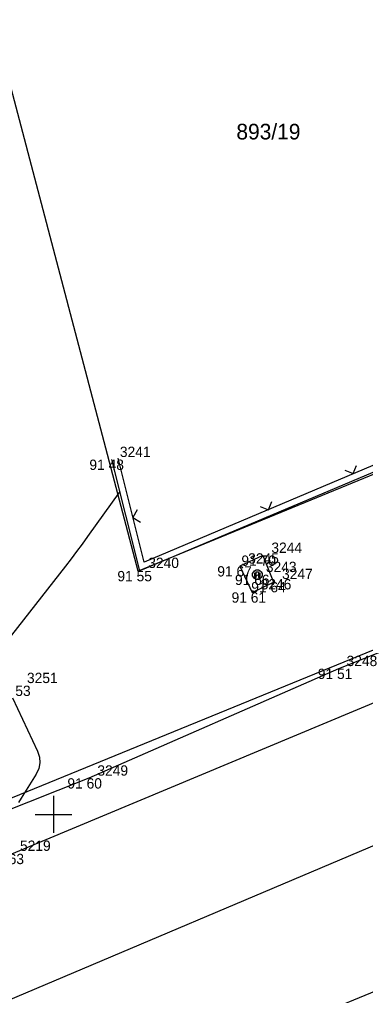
# Model space of a CAD drawing. Extents: x -711081 to -709338, y -1025122 to -1024092.
# Drawn here: x -710275.92 to -710266.54, y -1024729.91 to -1024703.45 of the extents above; entities that cross this region are included whole.
import ezdxf

# ---------------------------------------------------------------- set-up
doc = ezdxf.new("R2010")
doc.units = 0
for name, color, linetype in [('Ex_Minor Contours', 7, 'Continuous'), ('Z_betonova_konstrukce', 7, 'Continuous'), ('Z_body', 7, 'Continuous'), ('Z_body_cisla', 7, 'Continuous'), ('Z_body_vysky_redukovane', 7, 'Continuous'), ('Z_hektometricka_sit', 7, 'Continuous'), ('Z_katastr_cisla_pozemkova', 7, 'Continuous'), ('Z_katastr_hranice', 7, 'Continuous'), ('Z_komunikace', 7, 'Continuous'), ('Z_komunikace_osa', 7, 'Continuous'), ('Z_ploty', 7, 'Continuous'), ('Z_ploty_znacky', 7, 'Continuous'), ('Z_rozhranni', 7, 'Continuous'), ('Z_sloupy', 7, 'Continuous'), ('Z_vdz25_plna', 7, 'Continuous')]:
    doc.layers.add(name, color=color, linetype=linetype)

# ---------------------------------------------------------------- blocks, each defined once
blk = doc.blocks.new('POINT_DISPLAY')
blk.add_line((0, 0), (0, 0))
blk = doc.blocks.new('Z212')
for p, q in [((-0.17, 0.17), (0, 0)), ((0, 0), (0.17, 0.17))]:
    blk.add_line(p, q)
blk = doc.blocks.new('Z601')
for p, q in [((-0.13, 0.03), (-0.1, 0.08)), ((-0.13, -0.03), (-0.13, 0.03)), ((-0.1, 0.08), (-0.08, 0.1)), ((-0.08, 0.1), (-0.03, 0.13)), ((-0.08, 0.05), (-0.08, -0.05)), ((-0.03, 0.13), (0.03, 0.13)), ((-0.03, -0.08), (-0.03, 0.08)), ((-0.03, 0.08), (0.03, 0.08)), ((0.03, 0.13), (0.08, 0.1)), ((0.03, 0.08), (0.03, -0.08)), ((0.08, 0.1), (0.1, 0.08)), ((0.08, -0.05), (0.08, 0.05)), ((0.1, 0.08), (0.13, 0.03)), ((0.13, 0.03), (0.13, -0.03)), ((-0.1, -0.08), (-0.13, -0.03)), ((-0.08, -0.1), (-0.1, -0.08)), ((-0.08, -0.05), (-0.03, -0.08)), ((-0.03, -0.13), (-0.08, -0.1)), ((0.03, -0.13), (-0.03, -0.13)), ((0.03, -0.08), (0.08, -0.05)), ((0.08, -0.1), (0.03, -0.13)), ((0.1, -0.08), (0.08, -0.1)), ((0.13, -0.03), (0.1, -0.08))]:
    blk.add_line(p, q)

msp = doc.modelspace()

# ---------------------------------------------------------------- linework, layer by layer
at = {"layer": 'Ex_Minor Contours'}
for points in [[(-710273.203, -1024716.243), (-710274.076, -1024717.47), (-710274.223, -1024717.673), (-710274.372, -1024717.875), (-710274.523, -1024718.075), (-710274.677, -1024718.273), (-710276.143, -1024720.139)], [(-710276.112, -1024721.838), (-710275.434, -1024723.29), (-710275.381, -1024723.448), (-710275.369, -1024723.603), (-710275.399, -1024723.756), (-710275.47, -1024723.906), (-710275.875, -1024724.564), (-710275.952, -1024724.679)]]:
    msp.add_lwpolyline(points, dxfattribs=at)
at = {"layer": 'Z_betonova_konstrukce'}
for p, q in [((-710269.32, -1024717.98), (-710269.95, -1024718.27)), ((-710269.32, -1024717.98), (-710269.03, -1024718.7)), ((-710269.95, -1024718.27), (-710269.61, -1024718.98)), ((-710269.61, -1024718.98), (-710269.03, -1024718.7))]:
    msp.add_line(p, q, dxfattribs=at)
at = {"layer": 'Z_hektometricka_sit'}
for p, q in [((-710275, -1024724.5), (-710275, -1024725.5)), ((-710275.5, -1024725), (-710274.5, -1024725))]:
    msp.add_line(p, q, dxfattribs=at)
at = {"layer": 'Z_katastr_hranice'}
for p, q in [((-710272.7, -1024718.41), (-710280.34, -1024689.41)), ((-710237.57, -1024703.93), (-710272.7, -1024718.41)), ((-710255.02, -1024715.93), (-710277.4, -1024725.07))]:
    msp.add_line(p, q, dxfattribs=at)
at = {"layer": 'Z_komunikace'}
msp.add_line((-710276.13, -1024726.07), (-710265.57, -1024721.66), dxfattribs=at)
at = {"layer": 'Z_komunikace_osa'}
msp.add_line((-710277.04, -1024730.38), (-710264.25, -1024724.97), dxfattribs=at)
at = {"layer": 'Z_ploty'}
for p, q in [((-710258.81, -1024712.36), (-710272.54, -1024718.16)), ((-710258.74, -1024712.52), (-710272.66, -1024718.4)), ((-710272.54, -1024718.16), (-710273.25, -1024715.34)), ((-710272.66, -1024718.4), (-710273.42, -1024715.38))]:
    msp.add_line(p, q, dxfattribs=at)
at = {"layer": 'Z_rozhranni'}
for p, q in [((-710256.06, -1024716.6), (-710267.27, -1024721.05)), ((-710267.27, -1024721.05), (-710274.04, -1024724.02)), ((-710274.04, -1024724.02), (-710277.21, -1024725.27))]:
    msp.add_line(p, q, dxfattribs=at)
at = {"layer": 'Z_vdz25_plna'}
msp.add_line((-710275.8, -1024733.71), (-710262.88, -1024728.39), dxfattribs=at)

# ---------------------------------------------------------------- block references
at = {"layer": 'Z_body'}
for p in [(-710273.42, -1024715.38), (-710269.32, -1024717.98), (-710272.66, -1024718.4), (-710269.95, -1024718.27), (-710269.47, -1024718.5), (-710269.03, -1024718.7), (-710269.61, -1024718.98), (-710267.27, -1024721.05), (-710274.04, -1024724.02)]:
    msp.add_blockref('POINT_DISPLAY', p, dxfattribs=at)
at = {"layer": 'Z_ploty_znacky'}
for p, rotation in [((-710266.87, -1024715.76), 22.9), ((-710269.17, -1024716.74), 22.9), ((-710272.85, -1024716.95), -75.89999999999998)]:
    msp.add_blockref('Z212', p, dxfattribs=dict(at, rotation=rotation))
at = {"layer": 'Z_sloupy'}
msp.add_blockref('Z601', (-710269.47, -1024718.5), dxfattribs=at)

# ---------------------------------------------------------------- texts
at = {"layer": 'Z_body_cisla'}
for s, p in [('3241', (-710273.2, -1024715.31)), ('3244', (-710269.09, -1024717.91)), ('3245', (-710269.72, -1024718.2)), ('3240', (-710272.43, -1024718.32)), ('3243', (-710269.24, -1024718.43)), ('3247', (-710268.8, -1024718.62)), ('3246', (-710269.38, -1024718.9)), ('3248', (-710267.05, -1024720.98)), ('3251', (-710275.72, -1024721.44)), ('3249', (-710273.81, -1024723.95)), ('5219', (-710275.91, -1024725.99))]:
    msp.add_text(s, height=0.28, dxfattribs=at).set_placement(p)
at = {"layer": 'Z_body_vysky_redukovane'}
for s, p in [('91 48', (-710274.027, -1024715.66)), ('91 70', (-710269.903, -1024718.26)), ('91 55', (-710273.267, -1024718.68)), ('91 67', (-710270.557, -1024718.55)), ('91 66', (-710270.077, -1024718.78)), ('91 64', (-710269.637, -1024718.98)), ('91 61', (-710270.17, -1024719.26)), ('91 51', (-710267.83, -1024721.33)), ('91 53', (-710276.557, -1024721.79)), ('91 60', (-710274.623, -1024724.3)), ('91 63', (-710276.737, -1024726.35))]:
    msp.add_text(s, height=0.28, dxfattribs=at).set_placement(p)
at = {"layer": 'Z_katastr_cisla_pozemkova'}
msp.add_text('893/19', height=0.425, dxfattribs=at).set_placement((-710270.039, -1024706.7))

doc.saveas('drawing.dxf')
